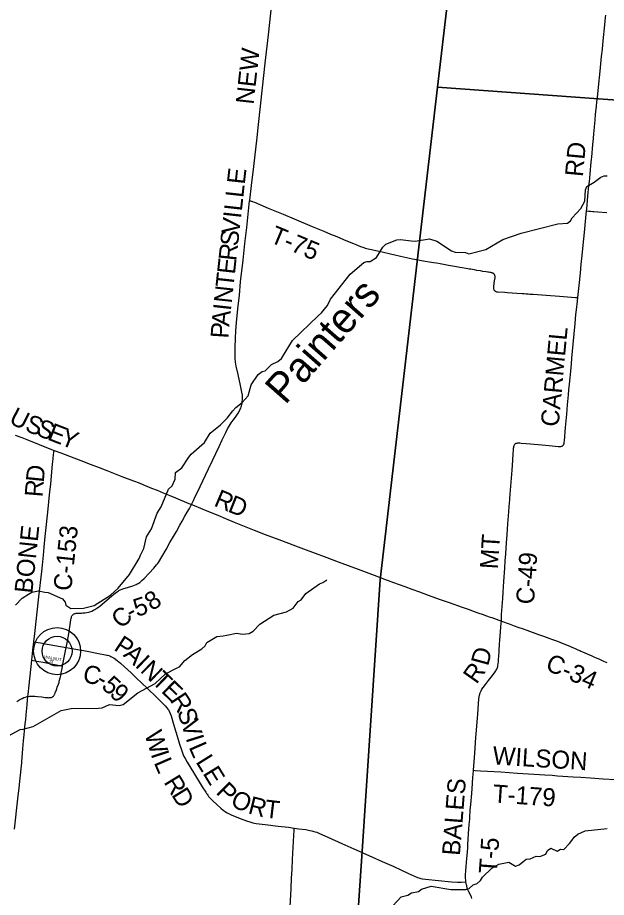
# Model space of a CAD drawing. Extents: x 1410790 to 1770854, y 448063 to 770588.
# Drawn here: x 1595915 to 1605735, y 576096 to 590784 of the extents above; entities that cross this region are included whole.
import ezdxf

# ---------------------------------------------------------------- set-up
doc = ezdxf.new("R2010")
doc.units = 0
for name, color, linetype in [('GM_X_County_Road', 7, 'Continuous'), ('GM_X_County_Road_Text', 7, 'Continuous'), ('GM_X_Minor_River', 7, 'Continuous'), ('GM_X_Minor_River_Text', 7, 'Continuous'), ('GM_X_Township', 7, 'Continuous'), ('GM_X_Township_Road', 7, 'Continuous'), ('GM_X_Township_Road_Text', 7, 'Continuous'), ('GM_X_Township_Subdivision', 7, 'Continuous'), ('GM_X_Township_Subdivision_Text', 7, 'Continuous'), ('GM_X_Unincorporated', 7, 'Continuous'), ('GM_X_Unincorporated_Location', 7, 'Continuous')]:
    doc.layers.add(name, color=color, linetype=linetype)

msp = doc.modelspace()

# ---------------------------------------------------------------- linework, layer by layer
at = {"layer": 'GM_X_County_Road'}
for points in [[(1599785, 587725), (1599786, 587737), (1599815, 587978), (1599853, 588297), (1599909, 588780), (1599933, 588998), (1600002, 589614), (1600045, 590022), (1600097, 590498), (1600138, 590857), (1600170, 591147), (1600201, 591424), (1600248, 591845), (1600256, 591930)], [(1605569, 589298), (1605577, 589375), (1605585, 589451), (1605603, 589623), (1605630, 589888), (1605655, 590136), (1605668, 590257), (1605682, 590394), (1605710, 590665), (1605723, 590788), (1605727, 590823)], [(1605404, 587556), (1605407, 587583), (1605428, 587805), (1605444, 587978), (1605451, 588044), (1605464, 588177), (1605470, 588239), (1605478, 588315), (1605488, 588422), (1605491, 588452), (1605509, 588664), (1605514, 588713), (1605519, 588768), (1605526, 588847), (1605530, 588896), (1605536, 588958), (1605547, 589072), (1605556, 589173), (1605569, 589298)], [(1598815, 582656), (1598849, 582723), (1598878, 582786), (1598909, 582851), (1598958, 582958), (1599047, 583145), (1599097, 583252), (1599163, 583388), (1599274, 583622), (1599326, 583732), (1599386, 583856), (1599418, 583917), (1599444, 583964), (1599477, 584019), (1599510, 584065), (1599547, 584115), (1599591, 584180), (1599614, 584219), (1599623, 584234), (1599632, 584251), (1599638, 584266), (1599645, 584287), (1599650, 584304), (1599655, 584325), (1599658, 584343), (1599662, 584367), (1599666, 584412), (1599666, 584430), (1599666, 584451), (1599663, 584483), (1599655, 584531), (1599631, 584643), (1599591, 584823), (1599560, 584967), (1599549, 585029), (1599547, 585055), (1599544, 585078), (1599542, 585131), (1599544, 585269), (1599549, 585430), (1599555, 585557), (1599566, 585695), (1599588, 585920), (1599613, 586152), (1599635, 586371), (1599676, 586736), (1599706, 587013), (1599736, 587277), (1599785, 587725)], [(1605259, 586109), (1605280, 586310), (1605301, 586519), (1605316, 586666), (1605331, 586813), (1605348, 586982), (1605371, 587198), (1605394, 587439), (1605404, 587556)], [(1603984, 580708), (1603986, 580764), (1603988, 580820), (1604007, 581088), (1604015, 581189), (1604027, 581369), (1604041, 581592), (1604049, 581713), (1604058, 581834), (1604070, 582014), (1604081, 582152), (1604094, 582332), (1604109, 582531), (1604116, 582623), (1604125, 582731), (1604127, 582757), (1604132, 582825), (1604163, 583228), (1604175, 583395), (1604182, 583503), (1604186, 583568), (1604188, 583598), (1604189, 583610), (1604191, 583624), (1604196, 583640), (1604201, 583651), (1604208, 583660), (1604214, 583667), (1604221, 583672), (1604227, 583676), (1604233, 583678), (1604246, 583681), (1604259, 583683), (1604274, 583683), (1604291, 583682), (1604315, 583680), (1604396, 583672), (1604472, 583666), (1604661, 583650), (1604782, 583640), (1604933, 583626), (1604956, 583625), (1604975, 583626), (1604984, 583627), (1604991, 583629), (1604997, 583631), (1605005, 583636), (1605011, 583641), (1605013, 583643), (1605018, 583650), (1605023, 583659), (1605026, 583665), (1605029, 583678), (1605033, 583694), (1605036, 583720), (1605054, 583939), (1605073, 584162), (1605087, 584318), (1605103, 584488), (1605110, 584570), (1605119, 584665), (1605130, 584772), (1605140, 584880), (1605152, 585001), (1605160, 585096), (1605181, 585334), (1605213, 585677), (1605228, 585827), (1605237, 585906), (1605253, 586049), (1605259, 586109)], [(1595876, 583815), (1595985, 583771), (1596067, 583738), (1596274, 583655), (1596427, 583595), (1596526, 583558)], [(1596186, 580365), (1596204, 580502), (1596271, 581113), (1596316, 581534), (1596328, 581645), (1596345, 581808), (1596359, 581945), (1596377, 582121), (1596399, 582320), (1596424, 582581), (1596448, 582816), (1596467, 583002), (1596498, 583331), (1596507, 583416), (1596514, 583495), (1596517, 583516), (1596520, 583533), (1596524, 583551), (1596526, 583558)], [(1596526, 583558), (1596636, 583516), (1596780, 583460), (1596967, 583389), (1597126, 583329), (1597273, 583272), (1597405, 583222), (1597653, 583125), (1597847, 583051), (1597941, 583016), (1598002, 582991), (1598150, 582930), (1598241, 582892), (1598344, 582850), (1598451, 582806), (1598547, 582766), (1598771, 582674), (1598815, 582656)], [(1596725, 580270), (1596734, 580320), (1596761, 580464), (1596773, 580537), (1596786, 580615), (1596803, 580727), (1596808, 580752), (1596811, 580770), (1596815, 580784), (1596820, 580796), (1596825, 580803), (1596833, 580813), (1596840, 580819), (1596846, 580824), (1596856, 580830), (1596868, 580834), (1596880, 580837), (1596890, 580839), (1596902, 580840), (1596978, 580843), (1597005, 580845), (1597036, 580847), (1597068, 580852), (1597099, 580859), (1597119, 580864), (1597153, 580877), (1597180, 580889), (1597203, 580901), (1597221, 580911), (1597238, 580922), (1597265, 580940), (1597292, 580961), (1597444, 581093), (1597520, 581159), (1597566, 581192), (1597591, 581209), (1597605, 581218), (1597624, 581228), (1597643, 581236), (1597687, 581254), (1597748, 581272), (1597838, 581299), (1597865, 581309), (1597894, 581321), (1597910, 581328), (1597926, 581337), (1597953, 581355), (1597987, 581384), (1598025, 581420), (1598109, 581508), (1598189, 581594), (1598233, 581647), (1598247, 581665), (1598263, 581689), (1598320, 581784), (1598390, 581906), (1598456, 582020), (1598515, 582122), (1598564, 582207), (1598623, 582310), (1598660, 582376), (1598706, 582458), (1598745, 582527), (1598779, 582587), (1598815, 582656)], [(1598815, 582656), (1598862, 582636), (1599072, 582550), (1599254, 582475), (1599381, 582421), (1599524, 582363), (1599639, 582316), (1599724, 582282), (1599862, 582228), (1600045, 582157), (1600272, 582071), (1600548, 581967), (1600730, 581899), (1600831, 581861), (1601074, 581770), (1601261, 581699), (1601593, 581575), (1601817, 581491), (1601977, 581431), (1601990, 581426)], [(1601990, 581426), (1602186, 581353), (1602374, 581285), (1602488, 581243), (1602618, 581196), (1602763, 581144), (1602963, 581071), (1603112, 581019), (1603331, 580941), (1603430, 580905), (1603532, 580869), (1603606, 580843), (1603662, 580823), (1603733, 580798), (1603795, 580776), (1603823, 580766), (1603984, 580708)], [(1603984, 580708), (1603986, 580707), (1604113, 580662), (1604196, 580632), (1604258, 580610), (1604348, 580578), (1604406, 580557), (1604604, 580487), (1604688, 580457), (1604777, 580425), (1604836, 580404), (1604919, 580372), (1604998, 580341), (1605095, 580303), (1605189, 580262), (1605213, 580252), (1605236, 580241), (1605260, 580230), (1605290, 580216), (1605308, 580208), (1605335, 580196), (1605374, 580179), (1605416, 580160), (1605494, 580126), (1605512, 580118), (1605548, 580102), (1605607, 580077), (1605688, 580042), (1605744, 580017)], [(1596153, 580055), (1596171, 580226), (1596186, 580362), (1596186, 580365)], [(1596186, 580365), (1596224, 580358), (1596331, 580339), (1596372, 580331), (1596443, 580319), (1596725, 580270)], [(1596665, 579958), (1596666, 579962), (1596713, 580212), (1596725, 580270)], [(1596725, 580270), (1597073, 580205), (1597266, 580168), (1597380, 580146), (1597401, 580142), (1597416, 580138), (1597434, 580133), (1597451, 580127), (1597469, 580119), (1597489, 580108), (1597525, 580087), (1597573, 580052), (1597629, 580008), (1597698, 579947), (1597807, 579843), (1597897, 579757), (1597983, 579676), (1598087, 579576), (1598223, 579443), (1598374, 579292), (1598401, 579263), (1598422, 579239), (1598430, 579227), (1598435, 579220), (1598443, 579205), (1598459, 579167), (1598475, 579125), (1598516, 578987), (1598592, 578732), (1598617, 578654), (1598647, 578557), (1598664, 578510), (1598670, 578493), (1598677, 578477), (1598684, 578461), (1598707, 578417), (1598743, 578355), (1598851, 578179), (1598995, 577944), (1599053, 577850), (1599064, 577832), (1599074, 577817), (1599086, 577800), (1599101, 577782), (1599115, 577765), (1599165, 577714), (1599241, 577640), (1599304, 577583), (1599345, 577550), (1599377, 577528), (1599397, 577515), (1599422, 577501), (1599443, 577491), (1599478, 577476), (1599627, 577415), (1599734, 577374), (1599790, 577355), (1599838, 577342), (1599893, 577332), (1600046, 577312), (1600258, 577286), (1600431, 577266), (1600527, 577253)], [(1596085, 579449), (1596088, 579481), (1596106, 579637), (1596153, 580055)], [(1596085, 579449), (1596111, 579454), (1596123, 579456), (1596137, 579457), (1596165, 579457), (1596202, 579455), (1596244, 579450), (1596319, 579442), (1596374, 579435), (1596420, 579431), (1596431, 579430), (1596446, 579431), (1596455, 579431), (1596468, 579433), (1596479, 579435), (1596489, 579439), (1596495, 579442), (1596502, 579447), (1596506, 579450), (1596513, 579457), (1596520, 579465), (1596525, 579473), (1596530, 579481), (1596534, 579491), (1596543, 579512), (1596548, 579525), (1596556, 579546), (1596567, 579577), (1596577, 579604), (1596596, 579656), (1596605, 579684), (1596610, 579703), (1596630, 579779), (1596636, 579802), (1596643, 579843), (1596657, 579917), (1596665, 579958)], [(1595900, 579367), (1595951, 579397), (1595988, 579415), (1596021, 579431), (1596047, 579440), (1596072, 579447), (1596085, 579449)], [(1600527, 577253), (1600607, 577243), (1600720, 577227), (1600791, 577214), (1600821, 577207), (1600854, 577198), (1600875, 577192), (1600904, 577183), (1600949, 577165), (1601087, 577103), (1601323, 576996), (1601524, 576906), (1601659, 576846), (1601684, 576835)], [(1601684, 576835), (1601824, 576773), (1601998, 576697), (1602073, 576663), (1602189, 576609), (1602305, 576557), (1602436, 576496), (1602532, 576452), (1602583, 576429), (1602605, 576422), (1602622, 576416), (1602641, 576412), (1602669, 576405), (1602718, 576398), (1603152, 576356), (1603254, 576348), (1603278, 576348), (1603315, 576349), (1603391, 576354)]]:
    msp.add_lwpolyline(points, dxfattribs=at)
at = {"layer": 'GM_X_Minor_River'}
for points in [[(1602006, 586949), (1602059, 587003), (1602238, 587076), (1602302, 587082), (1602478, 587057), (1602544, 587054), (1602785, 587091), (1602909, 587052), (1603151, 586892), (1603211, 586869), (1603387, 586861), (1603441, 586838), (1603722, 586913), (1604007, 587080), (1604314, 587184), (1604923, 587340), (1605085, 587354), (1605136, 587390), (1605163, 587441), (1605309, 587596), (1605374, 587717), (1605389, 587907), (1605411, 587965), (1605534, 588034), (1605643, 588119), (1605700, 588144), (1605750, 588143)], [(1595882, 580972), (1595990, 581089), (1596095, 581160), (1596153, 581189), (1596263, 581212), (1596371, 581194), (1596425, 581186), (1596664, 581082), (1596710, 581027), (1596719, 580975), (1596801, 580918), (1597015, 580923), (1597190, 580967), (1597466, 581142), (1597594, 581256), (1597779, 581486), (1597944, 581755), (1597967, 581809), (1598018, 581920), (1598065, 582118), (1598150, 582247), (1598240, 582513), (1598307, 582616), (1598431, 582913), (1598494, 582966), (1598543, 583076), (1598548, 583188), (1598653, 583265), (1598770, 583444), (1598808, 583496), (1599031, 583691), (1599125, 583848), (1599299, 583984), (1599410, 584095), (1599502, 584218), (1599553, 584276), (1599662, 584358), (1599759, 584471), (1599812, 584651), (1599928, 584826), (1599991, 584873), (1600045, 584888), (1600148, 584993), (1600255, 585044), (1600314, 585095), (1600502, 585394), (1600929, 585807), (1600982, 585854), (1601083, 585975), (1601131, 586083), (1601464, 586499), (1601687, 586695), (1601739, 586714), (1601793, 586712), (1601898, 586778), (1602006, 586949)], [(1597920, 579512), (1598210, 579667), (1598380, 579827), (1598563, 579923), (1598616, 579946), (1598705, 580053), (1598829, 580152), (1598990, 580246), (1599043, 580295), (1599073, 580351), (1599237, 580451), (1599345, 580462), (1599403, 580471), (1599564, 580509), (1599668, 580490), (1599778, 580502), (1599841, 580543), (1599952, 580658), (1600188, 580807), (1600397, 580863), (1600508, 580926), (1600592, 581037), (1600644, 581064), (1600721, 581167), (1600952, 581329), (1601008, 581354), (1601071, 581397)], [(1595451, 578626), (1595955, 578900), (1596010, 578906), (1596172, 578948), (1596640, 579214), (1596809, 579252), (1597264, 579254), (1597326, 579259), (1597447, 579318), (1597611, 579298), (1597675, 579315), (1597920, 579512)], [(1604727, 576819), (1604752, 576879), (1604809, 576920), (1604916, 576869), (1604971, 576900), (1605027, 576898), (1605122, 576993), (1605159, 577046), (1605197, 577100), (1605258, 577153), (1605381, 577206), (1605748, 577247)], [(1602173, 575956), (1602311, 576105), (1602426, 576131), (1602482, 576173), (1602599, 576195), (1602649, 576231), (1602812, 576281), (1603138, 576228), (1603388, 576227), (1603447, 576246), (1603511, 576306), (1603578, 576329), (1603638, 576376), (1603667, 576432), (1603823, 576584), (1603940, 576649), (1604107, 576685), (1604220, 576617), (1604280, 576637), (1604339, 576688), (1604398, 576735), (1604462, 576740), (1604563, 576783), (1604625, 576778), (1604727, 576819)]]:
    msp.add_lwpolyline(points, dxfattribs=at)
at = {"layer": 'GM_X_Township'}
for points in [[(1594054, 592803), (1598944, 592256), (1600299, 592255), (1603224, 592251), (1603091, 591099), (1602919, 589620), (1602581, 586711), (1601964, 581397), (1601654, 576782), (1601218, 570299), (1600110, 570408), (1594558, 570925)], [(1622375, 568282), (1618534, 568633), (1616080, 568853), (1608125, 569657), (1605315, 569892), (1601218, 570299), (1601654, 576782), (1601964, 581397), (1602581, 586711), (1602919, 589620), (1605604, 589430), (1610739, 589067), (1614536, 588799), (1614537, 588812), (1614766, 591678)], [(1614766, 591678), (1614537, 588812), (1614536, 588799), (1610739, 589067), (1605604, 589430), (1602919, 589620), (1603091, 591099)]]:
    msp.add_lwpolyline(points, dxfattribs=at)
at = {"layer": 'GM_X_Township_Road'}
for points in [[(1599785, 587725), (1599791, 587724), (1599809, 587721), (1599814, 587720), (1599821, 587718), (1599828, 587716), (1599868, 587700), (1599956, 587664), (1600095, 587605), (1600343, 587501), (1600527, 587423), (1600827, 587298), (1601021, 587217), (1601136, 587170), (1601239, 587127), (1601348, 587081), (1601418, 587053), (1601490, 587022), (1601557, 586994), (1601636, 586962), (1601689, 586944), (1601710, 586937), (1601733, 586931), (1601815, 586911), (1601937, 586884), (1601995, 586871), (1602132, 586840), (1602206, 586824), (1602302, 586803), (1602503, 586757), (1602566, 586745), (1602571, 586744)], [(1605404, 587556), (1605441, 587554), (1605447, 587554), (1605456, 587553), (1605472, 587552), (1605508, 587549), (1605527, 587547), (1605593, 587542), (1605740, 587531)], [(1602571, 586744), (1602621, 586735), (1602710, 586720), (1602782, 586708), (1602853, 586696), (1602903, 586688), (1602962, 586677), (1603100, 586651), (1603235, 586628), (1603290, 586619), (1603331, 586612), (1603388, 586602), (1603423, 586596), (1603448, 586591), (1603474, 586587), (1603531, 586576), (1603570, 586569), (1603632, 586560), (1603671, 586553), (1603729, 586544), (1603755, 586540), (1603768, 586538), (1603790, 586535), (1603804, 586532), (1603816, 586530), (1603824, 586527), (1603832, 586524), (1603839, 586521), (1603846, 586516), (1603851, 586512), (1603856, 586508), (1603862, 586500), (1603865, 586495), (1603868, 586489), (1603870, 586482), (1603872, 586473), (1603874, 586457), (1603873, 586440), (1603866, 586391), (1603860, 586352), (1603852, 586288), (1603851, 586274), (1603851, 586264), (1603853, 586255), (1603856, 586245), (1603860, 586238), (1603865, 586231), (1603869, 586226), (1603879, 586218), (1603884, 586215), (1603890, 586212), (1603903, 586207), (1603911, 586206), (1603922, 586204), (1604040, 586199), (1604086, 586196), (1604243, 586186), (1604331, 586179), (1604364, 586177), (1604397, 586174), (1604429, 586171), (1604459, 586169), (1604514, 586165), (1604730, 586148), (1604953, 586131), (1605084, 586122), (1605221, 586112), (1605259, 586109)], [(1603518, 578218), (1603541, 578506), (1603560, 578764), (1603571, 578888), (1603587, 579094), (1603591, 579150), (1603603, 579333), (1603609, 579405), (1603614, 579443), (1603619, 579470), (1603623, 579487), (1603627, 579501), (1603635, 579523), (1603644, 579544), (1603659, 579570), (1603681, 579602), (1603718, 579652), (1603769, 579716), (1603816, 579775), (1603868, 579843), (1603890, 579876), (1603899, 579890), (1603906, 579904), (1603912, 579918), (1603918, 579935), (1603922, 579948), (1603926, 579966), (1603931, 579999), (1603933, 580021), (1603936, 580064), (1603944, 580195), (1603948, 580254), (1603950, 580287), (1603953, 580326), (1603959, 580391), (1603976, 580608), (1603982, 580676), (1603984, 580708)], [(1595985, 578361), (1596003, 578578), (1596015, 578709), (1596024, 578810), (1596031, 578875), (1596043, 578992), (1596050, 579067), (1596058, 579142), (1596074, 579309), (1596081, 579392), (1596085, 579449)], [(1595863, 577236), (1595920, 577744), (1595939, 577927), (1595955, 578084), (1595977, 578292), (1595983, 578343), (1595985, 578361)], [(1603391, 576354), (1603388, 576384), (1603386, 576417), (1603386, 576439), (1603387, 576474), (1603391, 576538), (1603397, 576613), (1603408, 576744), (1603416, 576849), (1603422, 576930), (1603424, 576970), (1603430, 577071), (1603432, 577097), (1603434, 577127), (1603435, 577153), (1603437, 577175), (1603438, 577185), (1603438, 577198), (1603439, 577205), (1603440, 577218), (1603441, 577231), (1603443, 577257), (1603446, 577290), (1603448, 577322), (1603450, 577345), (1603456, 577414), (1603458, 577446), (1603460, 577479), (1603462, 577502), (1603464, 577525), (1603465, 577544), (1603470, 577606), (1603473, 577636), (1603480, 577718), (1603483, 577763), (1603494, 577910), (1603509, 578097), (1603517, 578208), (1603518, 578218)], [(1603518, 578218), (1603548, 578216), (1603633, 578210), (1603751, 578204), (1603977, 578191), (1604252, 578172), (1604707, 578142), (1604832, 578134), (1604920, 578128), (1605179, 578111), (1605310, 578102), (1605470, 578092), (1605683, 578077), (1605889, 578063), (1606066, 578051), (1606233, 578040), (1606393, 578029), (1606501, 578021), (1606576, 578015), (1606681, 578009), (1606799, 578001), (1606927, 577991), (1607061, 577980)], [(1600460, 575938), (1600477, 576246), (1600485, 576416), (1600492, 576564), (1600500, 576731), (1600510, 576927), (1600521, 577130), (1600525, 577219), (1600527, 577253)], [(1603493, 576079), (1603485, 576100), (1603466, 576139), (1603441, 576189), (1603426, 576222), (1603415, 576252), (1603405, 576287), (1603400, 576306), (1603396, 576328), (1603391, 576354)]]:
    msp.add_lwpolyline(points, dxfattribs=at)
at = {"layer": 'GM_X_Township_Subdivision'}
msp.add_lwpolyline([(1596153, 580055), (1596179, 580050), (1596227, 580041), (1596266, 580034), (1596340, 580021), (1596474, 579995), (1596535, 579983), (1596618, 579966), (1596648, 579961), (1596665, 579958)], dxfattribs=at)
at = {"layer": 'GM_X_Unincorporated'}
for radius in [393, 249]:
    msp.add_circle((1596573, 580207), radius, dxfattribs=at)
at = {"layer": 'GM_X_Unincorporated_Location'}
msp.add_line((1596573, 580207), (1596573, 580207), dxfattribs=at)

# ---------------------------------------------------------------- texts
at = {"layer": 'GM_X_County_Road_Text'}
for s, rotation, p in [('NEW', 83.6598, (1599850, 589325)), ('RD', 84.6735, (1605342, 588118)), ('E', 83.7346, (1599703, 587991)), ('L', 83.7346, (1599678, 587768)), ('L', 83.7346, (1599654, 587544)), ('I', 83.7348, (1599640, 587422)), ('V', 83.733, (1599611, 587160)), ('S', 83.7348, (1599589, 586958)), ('R', 83.7348, (1599562, 586713)), ('E', 83.735, (1599538, 586490)), ('T', 83.7377, (1599513, 586267)), ('N', 83.734, (1599485, 586005)), ('I', 83.727, (1599471, 585882)), ('A', 84.0697, (1599444, 585620)), ('P', 86.4435, (1599432, 585422)), ('CARMEL', 84.7308, (1604937, 583945)), ('U', 333.105, (1595754, 584023)), ('S', 338.8396, (1596020, 583890)), ('S', 338.6142, (1596208, 583817)), ('E', 338.6174, (1596397, 583744)), ('Y', 338.6179, (1596606, 583662)), ('D', 84.1981, (1596349, 583015)), ('R', 85.3386, (1596330, 582771)), ('R', 337.1327, (1599173, 582640)), ('D', 338.071, (1599405, 582542)), ('BONE', 84.0166, (1596159, 581162)), ('C-153', 83.9634, (1596808, 581202)), ('MT', 86.3628, (1603924, 581570)), ('C-49', 86.2374, (1604527, 580981)), ('5', 18.6127, (1597905, 580775)), ('8', 33.9276, (1598158, 580872)), ('C', 40.7446, (1597637, 580569)), ('-', 29.0652, (1597810, 580721)), ('P', 326.4865, (1597504, 580236)), ('A', 317.9687, (1597664, 580132)), ('I', 316.0763, (1597858, 579957)), ('N', 315.9454, (1597947, 579871)), ('C-34', 336.8048, (1604701, 579901)), ('C', 348.5546, (1596987, 579693)), ('T', 315.9364, (1598136, 579688)), ('-', 331.2945, (1597206, 579652)), ('5', 317.4109, (1597298, 579604)), ('9', 316.3837, (1597433, 579480)), ('E', 315.7031, (1598297, 579532)), ('R', 303.0687, (1598447, 579389)), ('S', 288.3989, (1598572, 579201)), ('V', 287.4016, (1598636, 579010)), ('W', 287.7193, (1598027, 578826)), ('I', 287.3673, (1598715, 578758)), ('L', 293.6058, (1598764, 578607)), ('I', 288.0049, (1598133, 578493)), ('L', 293.3392, (1598182, 578348)), ('L', 302.0626, (1598877, 578359)), ('E', 301.5822, (1598995, 578169)), ('R', 301.4661, (1598344, 578020)), ('P', 314.7937, (1599210, 577841)), ('D', 301.8531, (1598473, 577808)), ('O', 335.2729, (1599448, 577631)), ('R', 345.863, (1599744, 577500)), ('T', 353.17, (1600024, 577432))]:
    msp.add_text(s, height=300, rotation=rotation, dxfattribs=at).set_placement(p)
at = {"layer": 'GM_X_Minor_River_Text'}
msp.add_text('Painters', height=499.9, rotation=48.6343, dxfattribs=at).set_placement((1600376, 584306))
at = {"layer": 'GM_X_Township_Road_Text'}
for s, rotation, p in [('T-75', 337.3597, (1600106, 587041)), ('D', 74.7802, (1603760, 579947)), ('R', 54.5224, (1603568, 579643)), ('WILSON', 356.3031, (1603830, 578319)), ('BALES', 85.4674, (1603291, 576785)), ('T-179', 356.0731, (1603834, 577683)), ('T-5', 85.7793, (1603905, 576486))]:
    msp.add_text(s, height=300, rotation=rotation, dxfattribs=at).set_placement(p)
at = {"layer": 'GM_X_Township_Subdivision_Text'}
for s, rotation, p in [('WALNUT', 349.6113, (1596355, 580090)), ('S', 347.0771, (1596437, 580014)), ('T', 351.4236, (1596475, 580006))]:
    msp.add_text(s, height=50, rotation=rotation, dxfattribs=at).set_placement(p)

doc.saveas('drawing.dxf')
